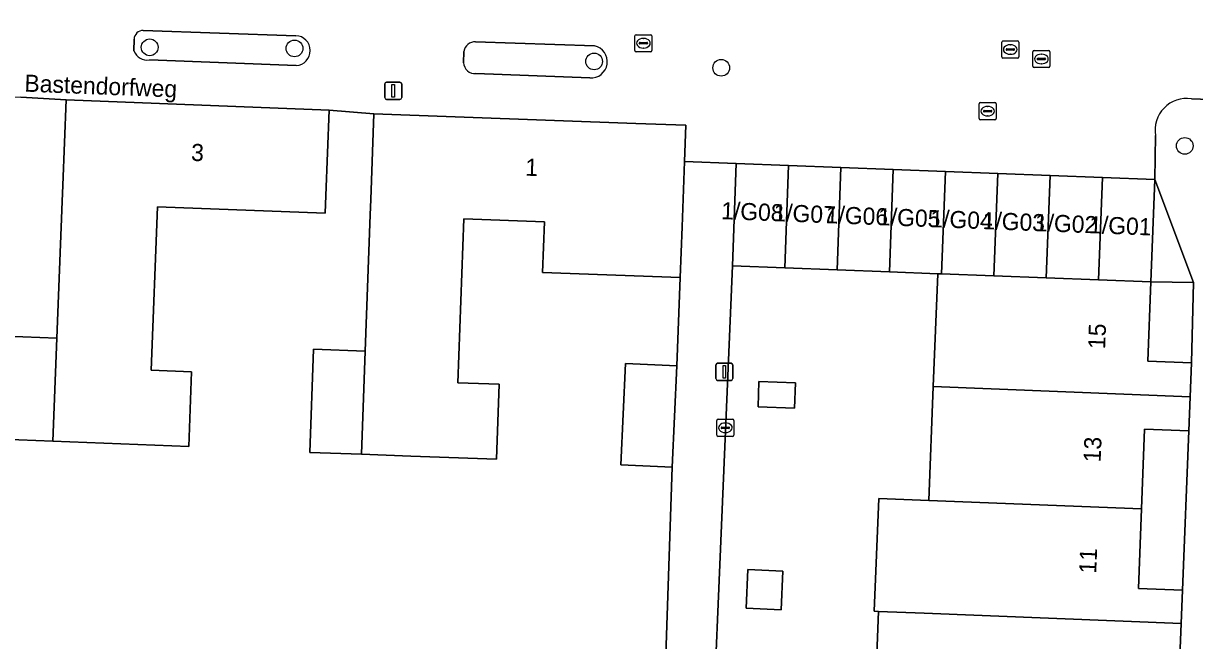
# Model space of a CAD drawing. Extents: x 160786 to 161429, y 386828 to 387485.
# Drawn here: x 160910.9 to 160979.3, y 386962.8 to 386998.8 of the extents above; entities that cross this region are included whole.
import ezdxf

# ---------------------------------------------------------------- set-up
doc = ezdxf.new("R2010")
doc.units = 0
for name, color, linetype in [('IMGEO_Boom', 7, 'Continuous'), ('IMGEO_Brandkraan', 7, 'Continuous'), ('IMGEO_Erf', 7, 'Continuous'), ('IMGEO_Groenvoorziening', 7, 'Continuous'), ('IMGEO_Kolk', 7, 'Continuous'), ('IMGEO_Lichtmast', 7, 'Continuous'), ('IMGEO_Muur', 7, 'Continuous'), ('IMGEO_Openbare_ruimte_label', 7, 'Continuous'), ('IMGEO_Pand', 7, 'Continuous'), ('IMGEO_Pand_nummerreeks', 7, 'Continuous'), ('IMGEO_Rijbaan_lokaal_open', 7, 'Continuous'), ('IMGEO_Rioolput', 7, 'Continuous'), ('IMGEO_Voetpad_open', 7, 'Continuous')]:
    doc.layers.add(name, color=color, linetype=linetype)

msp = doc.modelspace()

# ---------------------------------------------------------------- linework, layer by layer
at = {"layer": 'IMGEO_Boom'}
for centre in [(160918.251, 386997.422), (160926.712, 386997.36), (160944.217, 386996.6), (160951.643, 386996.229), (160978.724, 386991.664)]:
    msp.add_circle(centre, 0.489, dxfattribs=at)
at = {"layer": 'IMGEO_Brandkraan'}
for p, q in [((160966.785, 386994.194), (160967.637, 386994.194)), ((160966.71, 386993.268), (160966.71, 386994.12)), ((160966.969, 386993.688), (160966.969, 386993.7)), ((160967.407, 386993.651), (160967.009, 386993.651)), ((160967.012, 386993.737), (160967.41, 386993.737)), ((160967.198, 386993.974), (160967.223, 386993.974)), ((160967.453, 386993.7), (160967.453, 386993.688)), ((160967.711, 386994.12), (160967.711, 386993.268)), ((160967.637, 386993.194), (160966.785, 386993.194)), ((160967.221, 386993.414), (160967.196, 386993.414))]:
    msp.add_line(p, q, dxfattribs=at)
for points in [[(160966.785, 386994.194), (160967.637, 386994.194)], [(160966.71, 386993.268), (160966.71, 386994.12)], [(160967.711, 386994.12), (160967.711, 386993.268)], [(160967.637, 386993.194), (160966.785, 386993.194)]]:
    msp.add_lwpolyline(points, dxfattribs=at)
for centre, radius, start, end in [((160966.787, 386994.118), 0.0765, 91.55205, 178.44795), ((160966.787, 386994.118), 0.0765, 91.55205, 178.44795), ((160967.635, 386994.118), 0.0765, 1.55205, 88.44795), ((160967.635, 386994.118), 0.0765, 1.55205, 88.44795), ((160967.009, 386993.697), 0.0403, 85.87752, 175.75265), ((160967.006, 386993.687), 0.0366, 178.93798, 274.71019), ((160967.41, 386993.694), 0.043, 264.86636, 352.45326), ((160967.414, 386993.699), 0.0386, 1.73085, 96.63898), ((160966.787, 386993.27), 0.0765, 181.55205, 268.44795), ((160966.787, 386993.27), 0.0765, 181.55205, 268.44795), ((160967.635, 386993.27), 0.0765, 271.55205, 358.44795), ((160967.635, 386993.27), 0.0765, 271.55205, 358.44795)]:
    msp.add_arc(centre, radius, start, end, dxfattribs=at)
for centre, major_axis, ratio, start_param, end_param in [((160967.197, 386993.694), (-0.387, 0.002), 0.722429, 4.712389, 7.853982), ((160967.222, 386993.694), (-0.39, 0.002), 0.717154, 1.570796, 4.712389)]:
    msp.add_ellipse(centre, major_axis=major_axis, ratio=ratio, start_param=start_param, end_param=end_param, dxfattribs=at)
at = {"layer": 'IMGEO_Erf'}
for points in [[(160909.842, 386980.551), (160912.832, 386980.434), (160913.144, 386988.418), (160913.181, 386989.366), (160913.376, 386994.362), (160910.718, 386994.516)], [(160948.361, 386960.785), (160948.785, 386972.899), (160945.785, 386973.031), (160946.046, 386978.959), (160949.046, 386978.827), (160949.245, 386983.983), (160941.201, 386984.278), (160941.309, 386987.238), (160936.61, 386987.41), (160936.259, 386977.829), (160938.667, 386977.741), (160938.507, 386973.366), (160933.511, 386973.549), (160930.619, 386973.655), (160927.609, 386973.766), (160927.83, 386979.785), (160930.847, 386979.674), (160931.139, 386987.635), (160931.172, 386988.539), (160931.355, 386993.535), (160928.742, 386993.762), (160928.546, 386988.766), (160928.506, 386987.732), (160918.703, 386988.115), (160918.331, 386978.569), (160920.7, 386978.477), (160920.529, 386974.115), (160912.596, 386974.425), (160909.607, 386974.542)], [(160963.237, 386957.833), (160960.572, 386957.94), (160960.835, 386964.479), (160960.588, 386964.489), (160960.853, 386971.08), (160963.765, 386970.963), (160964.033, 386977.609), (160964.298, 386984.198), (160961.465, 386984.306), (160958.409, 386984.422), (160955.353, 386984.539), (160952.296, 386984.655), (160950.494, 386941.959), (160950.247, 386936.098)]]:
    msp.add_lwpolyline(points, dxfattribs=at)
for points in [[(160976.745, 386983.729), (160976.569, 386979.093), (160979.111, 386978.996), (160979.245, 386983.695)], [(160953.795, 386976.418), (160953.848, 386977.905), (160955.982, 386977.829), (160955.929, 386976.341)], [(160978.96, 386975.016), (160976.38, 386975.115), (160976.203, 386970.462), (160976.026, 386965.812), (160978.59, 386965.715)], [(160953.097, 386964.664), (160953.203, 386966.929), (160955.244, 386966.833), (160955.138, 386964.569)]]:
    msp.add_lwpolyline(points, close=True, dxfattribs=at)
at = {"layer": 'IMGEO_Groenvoorziening'}
for points in [[(160926.786, 386998.103), (160917.876, 386998.404)], [(160917.339, 386997.891), (160917.332, 386997.211)], [(160944.243, 386997.514), (160937.29, 386997.749)], [(160936.608, 386997.185), (160936.589, 386996.526)], [(160918.232, 386996.693), (160926.813, 386996.355)], [(160937.31, 386995.887), (160943.965, 386995.635)]]:
    msp.add_lwpolyline(points, dxfattribs=at)
msp.add_lwpolyline([(160976.745, 386983.729), (160979.245, 386983.695), (160976.973, 386989.708)], close=True, dxfattribs=at)
for centre, radius, start, end in [((160917.86, 386997.883), 0.521, 88.21872, 179.1625), ((160926.756, 386997.228), 0.875, 273.73973, 88.03014), ((160937.269, 386997.08), 0.67, 88.22646, 170.95364), ((160918.097, 386997.5), 0.818, 200.67226, 279.4821), ((160944.034, 386996.585), 0.952, 265.84739, 77.32078), ((160937.268, 386996.566), 0.681, 183.4023, 273.49854)]:
    msp.add_arc(centre, radius, start, end, dxfattribs=at)
at = {"layer": 'IMGEO_Kolk'}
for p, q in [((160946.597, 386997.235), (160946.597, 386998.087)), ((160946.672, 386998.161), (160947.524, 386998.161)), ((160946.856, 386997.655), (160946.856, 386997.667)), ((160947.294, 386997.618), (160946.896, 386997.618)), ((160946.899, 386997.704), (160947.297, 386997.704)), ((160947.085, 386997.941), (160947.11, 386997.941)), ((160947.34, 386997.667), (160947.34, 386997.655)), ((160947.598, 386998.087), (160947.598, 386997.235)), ((160947.524, 386997.161), (160946.672, 386997.161)), ((160947.108, 386997.381), (160947.083, 386997.381)), ((160969.849, 386996.314), (160969.849, 386997.166)), ((160969.924, 386997.24), (160970.776, 386997.24)), ((160970.337, 386997.02), (160970.362, 386997.02)), ((160970.85, 386997.166), (160970.85, 386996.314)), ((160970.776, 386996.24), (160969.924, 386996.24)), ((160970.108, 386996.734), (160970.108, 386996.746)), ((160970.546, 386996.697), (160970.148, 386996.697)), ((160970.151, 386996.783), (160970.549, 386996.783)), ((160970.36, 386996.46), (160970.335, 386996.46)), ((160970.592, 386996.746), (160970.592, 386996.734)), ((160951.459, 386975.703), (160952.311, 386975.703)), ((160951.384, 386974.777), (160951.384, 386975.629)), ((160951.643, 386975.197), (160951.643, 386975.209)), ((160952.081, 386975.16), (160951.683, 386975.16)), ((160951.686, 386975.246), (160952.084, 386975.246)), ((160951.872, 386975.483), (160951.897, 386975.483)), ((160952.127, 386975.209), (160952.127, 386975.197)), ((160952.385, 386975.629), (160952.385, 386974.777)), ((160952.311, 386974.703), (160951.459, 386974.703)), ((160951.895, 386974.923), (160951.87, 386974.923))]:
    msp.add_line(p, q, dxfattribs=at)
for points in [[(160946.597, 386997.235), (160946.597, 386998.087)], [(160946.672, 386998.161), (160947.524, 386998.161)], [(160947.598, 386998.087), (160947.598, 386997.235)], [(160947.524, 386997.161), (160946.672, 386997.161)], [(160969.849, 386996.314), (160969.849, 386997.166)], [(160969.924, 386997.24), (160970.776, 386997.24)], [(160970.85, 386997.166), (160970.85, 386996.314)], [(160970.776, 386996.24), (160969.924, 386996.24)], [(160951.459, 386975.703), (160952.311, 386975.703)], [(160951.384, 386974.777), (160951.384, 386975.629)], [(160952.385, 386975.629), (160952.385, 386974.777)], [(160952.311, 386974.703), (160951.459, 386974.703)]]:
    msp.add_lwpolyline(points, dxfattribs=at)
for centre, radius, start, end in [((160946.674, 386998.085), 0.0765, 91.55205, 178.44795), ((160946.674, 386998.085), 0.0765, 91.55205, 178.44795), ((160946.896, 386997.664), 0.0403, 85.87752, 175.75265), ((160946.893, 386997.654), 0.0366, 178.93798, 274.71019), ((160947.297, 386997.661), 0.043, 264.86636, 352.45326), ((160947.301, 386997.666), 0.0386, 1.73085, 96.63898), ((160947.522, 386998.085), 0.0765, 1.55205, 88.44795), ((160947.522, 386998.085), 0.0765, 1.55205, 88.44795), ((160946.674, 386997.237), 0.0765, 181.55205, 268.44795), ((160946.674, 386997.237), 0.0765, 181.55205, 268.44795), ((160947.522, 386997.237), 0.0765, 271.55205, 358.44795), ((160947.522, 386997.237), 0.0765, 271.55205, 358.44795), ((160969.926, 386997.164), 0.0765, 91.55205, 178.44795), ((160969.926, 386997.164), 0.0765, 91.55205, 178.44795), ((160970.774, 386997.164), 0.0765, 1.55205, 88.44795), ((160970.774, 386997.164), 0.0765, 1.55205, 88.44795), ((160969.926, 386996.316), 0.0765, 181.55205, 268.44795), ((160969.926, 386996.316), 0.0765, 181.55205, 268.44795), ((160970.148, 386996.743), 0.0403, 85.87752, 175.75265), ((160970.145, 386996.733), 0.0366, 178.93798, 274.71019), ((160970.549, 386996.74), 0.043, 264.86636, 352.45326), ((160970.553, 386996.745), 0.0386, 1.73085, 96.63898), ((160970.774, 386996.316), 0.0765, 271.55205, 358.44795), ((160970.774, 386996.316), 0.0765, 271.55205, 358.44795), ((160951.461, 386975.627), 0.0765, 91.55205, 178.44795), ((160951.461, 386975.627), 0.0765, 91.55205, 178.44795), ((160952.309, 386975.627), 0.0765, 1.55205, 88.44795), ((160952.309, 386975.627), 0.0765, 1.55205, 88.44795), ((160951.683, 386975.206), 0.0403, 85.87752, 175.75265), ((160951.68, 386975.196), 0.0366, 178.93798, 274.71019), ((160952.084, 386975.203), 0.043, 264.86636, 352.45326), ((160952.088, 386975.208), 0.0386, 1.73085, 96.63898), ((160951.461, 386974.779), 0.0765, 181.55205, 268.44795), ((160951.461, 386974.779), 0.0765, 181.55205, 268.44795), ((160952.309, 386974.779), 0.0765, 271.55205, 358.44795), ((160952.309, 386974.779), 0.0765, 271.55205, 358.44795)]:
    msp.add_arc(centre, radius, start, end, dxfattribs=at)
for centre, major_axis, ratio, start_param, end_param in [((160947.084, 386997.661), (-0.387, 0.002), 0.722429, 4.712389, 7.853982), ((160947.109, 386997.661), (-0.39, 0.002), 0.717154, 1.570796, 4.712389), ((160970.336, 386996.74), (-0.387, 0.002), 0.722429, 4.712389, 7.853982), ((160970.361, 386996.74), (-0.39, 0.002), 0.717154, 1.570796, 4.712389), ((160951.871, 386975.203), (-0.387, 0.002), 0.722429, 4.712389, 7.853982), ((160951.896, 386975.203), (-0.39, 0.002), 0.717154, 1.570796, 4.712389)]:
    msp.add_ellipse(centre, major_axis=major_axis, ratio=ratio, start_param=start_param, end_param=end_param, dxfattribs=at)
at = {"layer": 'IMGEO_Lichtmast'}
for p, q in [((160931.984, 386994.484), (160931.984, 386995.284)), ((160931.984, 386995.284), (160931.984, 386994.484)), ((160932.084, 386995.384), (160932.874, 386995.384)), ((160932.874, 386995.384), (160932.084, 386995.384)), ((160932.974, 386995.284), (160932.974, 386994.484)), ((160932.974, 386994.484), (160932.974, 386995.284)), ((160932.874, 386994.384), (160932.084, 386994.384)), ((160932.084, 386994.384), (160932.874, 386994.384)), ((160951.329, 386978.072), (160951.329, 386978.872)), ((160951.329, 386978.872), (160951.329, 386978.072)), ((160951.429, 386978.972), (160952.219, 386978.972)), ((160952.219, 386978.972), (160951.429, 386978.972)), ((160952.319, 386978.872), (160952.319, 386978.072)), ((160952.319, 386978.072), (160952.319, 386978.872)), ((160952.219, 386977.972), (160951.429, 386977.972)), ((160951.429, 386977.972), (160952.219, 386977.972))]:
    msp.add_line(p, q, dxfattribs=at)
for points in [[(160932.404, 386995.259), (160932.554, 386995.259), (160932.554, 386994.509), (160932.404, 386994.509), (160932.404, 386995.259)], [(160951.749, 386978.847), (160951.899, 386978.847), (160951.899, 386978.097), (160951.749, 386978.097), (160951.749, 386978.847)]]:
    msp.add_lwpolyline(points, dxfattribs=at)
for centre, start, end in [((160932.084, 386995.284), 90, 180), ((160932.084, 386995.284), 90, 180), ((160932.874, 386995.284), 0, 90), ((160932.874, 386995.284), 360, 90), ((160932.084, 386994.484), 180, 270), ((160932.084, 386994.484), 180, 270), ((160932.874, 386994.484), 270, 0), ((160932.874, 386994.484), 270, 0), ((160951.429, 386978.872), 90, 180), ((160951.429, 386978.872), 90, 180), ((160952.219, 386978.872), 0, 90), ((160952.219, 386978.872), 360, 90), ((160951.429, 386978.072), 180, 270), ((160951.429, 386978.072), 180, 270), ((160952.219, 386978.072), 270, 0), ((160952.219, 386978.072), 270, 0)]:
    msp.add_arc(centre, 0.1, start, end, dxfattribs=at)
at = {"layer": 'IMGEO_Muur'}
msp.add_lwpolyline([(160949.046, 386978.827), (160949.245, 386983.983)], dxfattribs=at)
at = {"layer": 'IMGEO_Pand'}
for points in [[(160913.376, 386994.362), (160913.181, 386989.366), (160913.144, 386988.418), (160912.832, 386980.434), (160912.596, 386974.425), (160920.529, 386974.115), (160920.7, 386978.477), (160918.331, 386978.569), (160918.703, 386988.115), (160928.506, 386987.732), (160928.546, 386988.766), (160928.742, 386993.762)], [(160949.571, 386992.867), (160946.661, 386992.974), (160931.355, 386993.535), (160931.172, 386988.539), (160931.139, 386987.635), (160930.847, 386979.674), (160930.619, 386973.655), (160933.511, 386973.549), (160938.507, 386973.366), (160938.667, 386977.741), (160936.259, 386977.829), (160936.61, 386987.41), (160941.309, 386987.238), (160941.201, 386984.278), (160949.245, 386983.983), (160949.354, 386986.945), (160949.494, 386990.753)], [(160952.296, 386984.655), (160955.353, 386984.539), (160955.58, 386990.522), (160952.524, 386990.638)], [(160958.636, 386990.406), (160955.58, 386990.522), (160955.353, 386984.539), (160958.409, 386984.422)], [(160958.409, 386984.422), (160961.465, 386984.306), (160961.692, 386990.289), (160958.636, 386990.406)], [(160964.749, 386990.173), (160961.692, 386990.289), (160961.465, 386984.306), (160964.298, 386984.198), (160964.521, 386984.19)], [(160967.805, 386990.057), (160964.749, 386990.173), (160964.521, 386984.19), (160967.577, 386984.074)], [(160967.577, 386984.074), (160970.633, 386983.959), (160970.861, 386989.94), (160967.805, 386990.057)], [(160973.917, 386989.824), (160970.861, 386989.94), (160970.633, 386983.959), (160973.689, 386983.844)], [(160976.973, 386989.708), (160973.917, 386989.824), (160973.689, 386983.844), (160976.745, 386983.729)], [(160979.111, 386978.996), (160976.569, 386979.093), (160976.745, 386983.729), (160973.689, 386983.844), (160970.633, 386983.959), (160967.577, 386984.074), (160964.521, 386984.19), (160964.298, 386984.198), (160964.033, 386977.609), (160979.035, 386977.005)], [(160912.832, 386980.434), (160909.842, 386980.551), (160909.607, 386974.542), (160912.596, 386974.425)], [(160930.847, 386979.674), (160927.83, 386979.785), (160927.609, 386973.766), (160930.619, 386973.655)], [(160949.046, 386978.827), (160946.046, 386978.959), (160945.785, 386973.031), (160948.785, 386972.899)], [(160953.795, 386976.418), (160955.929, 386976.341), (160955.982, 386977.829), (160953.848, 386977.905)], [(160979.035, 386977.005), (160964.033, 386977.609), (160963.765, 386970.963), (160976.203, 386970.462), (160976.38, 386975.115), (160978.96, 386975.016)], [(160976.203, 386970.462), (160963.765, 386970.963), (160960.853, 386971.08), (160960.588, 386964.489), (160960.835, 386964.479), (160963.5, 386964.372), (160978.516, 386963.768), (160978.59, 386965.715), (160976.026, 386965.812)], [(160953.097, 386964.664), (160955.138, 386964.569), (160955.244, 386966.833), (160953.203, 386966.929)], [(160978.516, 386963.768), (160963.5, 386964.372), (160960.835, 386964.479), (160960.572, 386957.94), (160963.237, 386957.833), (160975.694, 386957.332), (160975.868, 386961.918), (160978.441, 386961.82)]]:
    msp.add_lwpolyline(points, close=True, dxfattribs=at)
at = {"layer": 'IMGEO_Rijbaan_lokaal_open'}
for points in [[(160938.47, 387007.597), (160938.734, 387014.625), (160935.762, 387014.709), (160897.603, 387016.304), (160896.91, 387000), (160896.822, 386997.936), (160896.715, 386995.11), (160910.718, 386994.516), (160913.376, 386994.362), (160928.742, 386993.762), (160931.355, 386993.535), (160946.661, 386992.974), (160949.571, 386992.867), (160949.494, 386990.753), (160952.524, 386990.638), (160955.58, 386990.522), (160958.636, 386990.406), (160961.692, 386990.289), (160964.749, 386990.173), (160967.805, 386990.057), (160970.861, 386989.94), (160973.917, 386989.824), (160976.973, 386989.708), (160977.018, 386992.268)], [(160979.113, 386994.416), (160981.706, 386994.318), (160981.974, 387001.361)], [(160917.876, 386998.404), (160926.786, 386998.103)], [(160917.332, 386997.211), (160917.339, 386997.891)], [(160937.29, 386997.749), (160944.243, 386997.514)], [(160936.589, 386996.526), (160936.608, 386997.185)], [(160926.813, 386996.355), (160918.232, 386996.693)], [(160943.965, 386995.635), (160937.31, 386995.887)]]:
    msp.add_lwpolyline(points, dxfattribs=at)
for centre, radius, start, end in [((160917.86, 386997.883), 0.521, 88.21872, 179.1625), ((160926.756, 386997.228), 0.875, 273.73973, 88.03014), ((160937.269, 386997.08), 0.67, 88.22646, 170.95364), ((160918.097, 386997.5), 0.818, 200.67226, 279.4821), ((160944.034, 386996.585), 0.952, 265.84739, 77.32078), ((160937.268, 386996.566), 0.681, 183.4023, 273.49854), ((160978.839, 386992.588), 1.848, 81.45986, 189.97145)]:
    msp.add_arc(centre, radius, start, end, dxfattribs=at)
at = {"layer": 'IMGEO_Rioolput'}
for p, q in [((160968.03, 386996.868), (160968.03, 386997.72)), ((160968.105, 386997.794), (160968.957, 386997.794)), ((160969.031, 386997.72), (160969.031, 386996.868)), ((160968.289, 386997.288), (160968.289, 386997.3)), ((160968.727, 386997.251), (160968.329, 386997.251)), ((160968.332, 386997.337), (160968.73, 386997.337)), ((160968.541, 386997.014), (160968.516, 386997.014)), ((160968.518, 386997.574), (160968.543, 386997.574)), ((160968.773, 386997.3), (160968.773, 386997.288)), ((160968.957, 386996.794), (160968.105, 386996.794))]:
    msp.add_line(p, q, dxfattribs=at)
for points in [[(160968.03, 386996.868), (160968.03, 386997.72)], [(160968.105, 386997.794), (160968.957, 386997.794)], [(160969.031, 386997.72), (160969.031, 386996.868)], [(160968.957, 386996.794), (160968.105, 386996.794)]]:
    msp.add_lwpolyline(points, dxfattribs=at)
for centre, radius, start, end in [((160968.107, 386997.718), 0.0765, 91.55205, 178.44795), ((160968.107, 386997.718), 0.0765, 91.55205, 178.44795), ((160968.955, 386997.718), 0.0765, 1.55205, 88.44795), ((160968.955, 386997.718), 0.0765, 1.55205, 88.44795), ((160968.329, 386997.297), 0.0403, 85.87752, 175.75265), ((160968.326, 386997.287), 0.0366, 178.93798, 274.71019), ((160968.73, 386997.294), 0.043, 264.86636, 352.45326), ((160968.734, 386997.299), 0.0386, 1.73085, 96.63898), ((160968.107, 386996.87), 0.0765, 181.55205, 268.44795), ((160968.107, 386996.87), 0.0765, 181.55205, 268.44795), ((160968.955, 386996.87), 0.0765, 271.55205, 358.44795), ((160968.955, 386996.87), 0.0765, 271.55205, 358.44795)]:
    msp.add_arc(centre, radius, start, end, dxfattribs=at)
for centre, major_axis, ratio, start_param, end_param in [((160968.517, 386997.294), (-0.387, 0.002), 0.722429, 4.712389, 7.853982), ((160968.542, 386997.294), (-0.39, 0.002), 0.717154, 1.570796, 4.712389)]:
    msp.add_ellipse(centre, major_axis=major_axis, ratio=ratio, start_param=start_param, end_param=end_param, dxfattribs=at)
at = {"layer": 'IMGEO_Voetpad_open'}
for points in [[(160987.437, 387065.126), (160984.552, 387065.241), (160981.974, 387001.361), (160981.706, 386994.318), (160979.113, 386994.416)], [(160977.018, 386992.268), (160976.973, 386989.708), (160979.245, 386983.695), (160979.111, 386978.996), (160979.035, 386977.005), (160978.96, 386975.016), (160978.59, 386965.715), (160978.516, 386963.768), (160978.441, 386961.82), (160978.026, 386952.65), (160977.951, 386950.68), (160977.876, 386948.712), (160977.497, 386939.446), (160977.422, 386937.468), (160977.347, 386935.491), (160977.011, 386928.093), (160980.09, 386927.898), (160980.175, 386929.863), (160980.231, 386931.159), (160981.158, 386952.537), (160981.17, 386953.623), (160981.517, 386954.306), (160982.678, 386955.399)]]:
    msp.add_lwpolyline(points, dxfattribs=at)
msp.add_lwpolyline([(160952.296, 386984.655), (160952.524, 386990.638), (160949.494, 386990.753), (160949.354, 386986.945), (160949.245, 386983.983), (160949.046, 386978.827), (160948.785, 386972.899), (160948.361, 386960.785), (160948.351, 386960.534), (160948.003, 386951.885), (160947.593, 386942.07), (160950.494, 386941.959)], close=True, dxfattribs=at)
msp.add_arc((160978.839, 386992.588), 1.848, 81.45986, 189.97145, dxfattribs=at)

# ---------------------------------------------------------------- texts
at = {"layer": 'IMGEO_Openbare_ruimte_label'}
msp.add_text('Bastendorfweg', height=1, rotation=357.76436, dxfattribs=at).set_placement((160910.921, 386994.837))
at = {"layer": 'IMGEO_Pand_nummerreeks'}
for s, rotation, p in [('3', 357.76389, (160920.657, 386990.795)), ('1', 357.89984, (160940.181, 386989.929)), ('1/G08', 357.82161, (160951.625, 386987.39)), ('1/G07', 357.82161, (160954.678, 386987.274)), ('1/G06', 357.82161, (160957.734, 386987.157)), ('1/G05', 357.82161, (160960.79, 386987.041)), ('1/G04', 357.82161, (160963.846, 386986.925)), ('1/G03', 357.82161, (160966.902, 386986.809)), ('1/G02', 357.82161, (160969.952, 386986.693)), ('1/G01', 357.82161, (160973.125, 386986.572)), ('15', 87.72954, (160974.069, 386979.787)), ('13', 87.72954, (160973.807, 386973.172)), ('11', 87.7313, (160973.549, 386966.672))]:
    msp.add_text(s, height=1, rotation=rotation, dxfattribs=at).set_placement(p)

doc.saveas('drawing.dxf')
